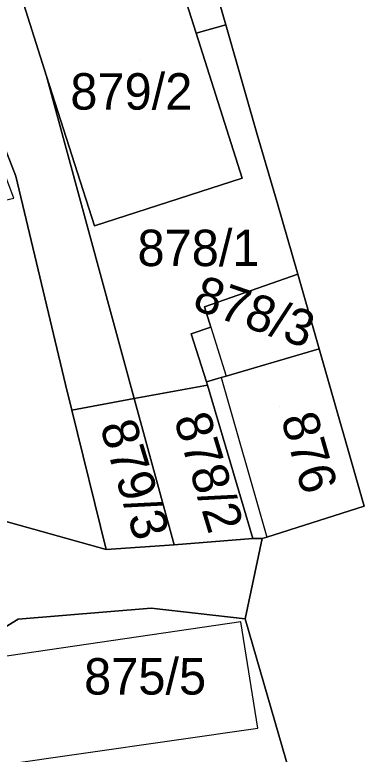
# Model space of a CAD drawing. Extents: x -263943 to -261149, y -1236934 to -1230686.
# Drawn here: x -262606.04 to -262586.87, y -1235291.16 to -1235250.57 of the extents above; entities that cross this region are included whole.
import ezdxf

# ---------------------------------------------------------------- set-up
doc = ezdxf.new("R2010")
doc.units = 0
for name, color, linetype in [('body_kn', 7, 'Continuous'), ('kladpar_druhypozemkov', 7, 'Continuous'), ('kladpar_hranice', 7, 'Continuous'), ('kladpar_parcelnecisla', 7, 'Continuous'), ('kladpar_plochy', 7, 'Continuous'), ('zappar_hrandruhpozemk', 7, 'Continuous')]:
    doc.layers.add(name, color=color, linetype=linetype)

msp = doc.modelspace()

# ---------------------------------------------------------------- linework, layer by layer
at = {"layer": 'body_kn'}
for p, q in [((-262594.46, -1235251.13), (-262594.46, -1235251.13)), ((-262594.46, -1235251.13), (-262594.46, -1235251.13)), ((-262596.09, -1235251.58), (-262596.09, -1235251.58)), ((-262604.29, -1235253.94), (-262604.29, -1235253.94)), ((-262592.75, -1235257.14), (-262592.75, -1235257.14)), ((-262605.98, -1235259.44), (-262605.98, -1235259.44)), ((-262593.56, -1235259.55), (-262593.56, -1235259.55)), ((-262591.64, -1235260.87), (-262591.64, -1235260.87)), ((-262601.67, -1235262.16), (-262601.67, -1235262.16)), ((-262590.51, -1235264.81), (-262590.51, -1235264.81)), ((-262595.63, -1235266.6), (-262595.63, -1235266.6)), ((-262595.29, -1235267.73), (-262595.29, -1235267.73)), ((-262595.29, -1235267.73), (-262595.29, -1235267.73)), ((-262596.37, -1235268.08), (-262596.37, -1235268.08)), ((-262589.34, -1235268.91), (-262589.34, -1235268.91)), ((-262589.34, -1235268.91), (-262589.34, -1235268.91)), ((-262594.44, -1235270.41), (-262594.44, -1235270.41)), ((-262595.52, -1235270.73), (-262595.52, -1235270.73)), ((-262594.72, -1235270.49), (-262594.72, -1235270.49)), ((-262594.72, -1235270.49), (-262594.72, -1235270.49)), ((-262603.25, -1235270.87), (-262603.25, -1235270.87)), ((-262595.47, -1235270.9), (-262595.47, -1235270.9)), ((-262599.48, -1235271.64), (-262599.48, -1235271.64)), ((-262602.91, -1235272.27), (-262602.91, -1235272.27)), ((-262586.87, -1235277.54), (-262586.87, -1235277.54)), ((-262592.97, -1235279.33), (-262592.97, -1235279.33)), ((-262592.97, -1235279.33), (-262592.97, -1235279.33)), ((-262592.46, -1235279.33), (-262592.46, -1235279.33)), ((-262592.46, -1235279.33), (-262592.46, -1235279.33)), ((-262592.21, -1235279.24), (-262592.21, -1235279.24)), ((-262597.3, -1235279.67), (-262597.3, -1235279.67)), ((-262601.03, -1235279.93), (-262601.03, -1235279.93)), ((-262601.03, -1235279.93), (-262601.03, -1235279.93)), ((-262598.56, -1235283.15), (-262598.56, -1235283.15)), ((-262605.85, -1235283.75), (-262605.85, -1235283.75)), ((-262593.39, -1235283.73), (-262593.39, -1235283.73)), ((-262593.64, -1235283.9), (-262593.64, -1235283.9)), ((-262592.7, -1235289.74), (-262592.7, -1235289.74))]:
    msp.add_line(p, q, dxfattribs=at)
at = {"layer": 'kladpar_druhypozemkov'}
for p, q in [((-262599.2, -1235253.04), (-262599.2, -1235253.04)), ((-262595.75, -1235262.64), (-262595.75, -1235262.64)), ((-262591.77, -1235266.63), (-262591.77, -1235266.63)), ((-262591.5, -1235272.09), (-262591.5, -1235272.09)), ((-262596.69, -1235273.24), (-262596.69, -1235273.24)), ((-262600.82, -1235273.73), (-262600.82, -1235273.73)), ((-262598.1, -1235285.89), (-262598.1, -1235285.89))]:
    msp.add_line(p, q, dxfattribs=at)
at = {"layer": 'kladpar_hranice'}
for points in [[(-262590.15, -1235294.99), (-262593.39, -1235283.73), (-262592.46, -1235279.33), (-262592.21, -1235279.24), (-262586.87, -1235277.54), (-262589.34, -1235268.91), (-262590.51, -1235264.81), (-262591.64, -1235260.87), (-262592.75, -1235257.14), (-262594.46, -1235251.13), (-262599.14, -1235234.96), (-262600.67, -1235229.29), (-262601.69, -1235225.82), (-262604.67, -1235216.34), (-262605.18, -1235214.81), (-262606.12, -1235211.76), (-262606.8, -1235209.05), (-262610.88, -1235192.63), (-262609.96, -1235186.44), (-262609.2, -1235181.02)], [(-262594.46, -1235251.13), (-262596.09, -1235251.58), (-262597.41, -1235247.43), (-262605.54, -1235250.01), (-262604.29, -1235253.94), (-262599.48, -1235271.64), (-262602.91, -1235272.27), (-262603.25, -1235270.87), (-262605.98, -1235259.44), (-262611.09, -1235246.25), (-262611.68, -1235244.72), (-262603.63, -1235241.49), (-262604.4, -1235237), (-262599.14, -1235234.96), (-262594.46, -1235251.13)], [(-262601.03, -1235279.93), (-262606.71, -1235278.33), (-262608.93, -1235272.24), (-262610.28, -1235272.49), (-262611.22, -1235268.94), (-262611.99, -1235265.55), (-262612.67, -1235262.92), (-262614.42, -1235258.19), (-262614.65, -1235257.56), (-262613.41, -1235257.08), (-262613.17, -1235257.71), (-262611.79, -1235261.38), (-262611.6, -1235261.9), (-262606.09, -1235260.64), (-262606.48, -1235259.61), (-262611.48, -1235246.4), (-262612.07, -1235244.84), (-262611.68, -1235244.72), (-262611.09, -1235246.25), (-262605.98, -1235259.44), (-262603.25, -1235270.87), (-262602.91, -1235272.27), (-262601.03, -1235279.93)], [(-262597.41, -1235247.43), (-262596.09, -1235251.58), (-262593.56, -1235259.55), (-262601.67, -1235262.16), (-262604.29, -1235253.94), (-262605.54, -1235250.01), (-262597.41, -1235247.43)], [(-262594.46, -1235251.13), (-262592.75, -1235257.14), (-262591.64, -1235260.87), (-262590.51, -1235264.81), (-262595.63, -1235266.6), (-262595.29, -1235267.73), (-262596.37, -1235268.08), (-262595.52, -1235270.73), (-262595.47, -1235270.9), (-262599.48, -1235271.64), (-262604.29, -1235253.94), (-262601.67, -1235262.16), (-262593.56, -1235259.55), (-262596.09, -1235251.58), (-262594.46, -1235251.13)], [(-262589.34, -1235268.91), (-262594.44, -1235270.41), (-262594.72, -1235270.49), (-262595.52, -1235270.73), (-262596.37, -1235268.08), (-262595.29, -1235267.73), (-262595.63, -1235266.6), (-262590.51, -1235264.81), (-262589.34, -1235268.91)], [(-262592.46, -1235279.33), (-262592.97, -1235279.33), (-262595.47, -1235270.9), (-262595.52, -1235270.73), (-262594.72, -1235270.49), (-262594.44, -1235270.41), (-262589.34, -1235268.91), (-262586.87, -1235277.54), (-262592.21, -1235279.24), (-262592.46, -1235279.33)], [(-262592.97, -1235279.33), (-262597.3, -1235279.67), (-262599.48, -1235271.64), (-262595.47, -1235270.9), (-262592.97, -1235279.33)], [(-262601.03, -1235279.93), (-262602.91, -1235272.27), (-262599.48, -1235271.64), (-262597.3, -1235279.67), (-262601.03, -1235279.93)], [(-262620.17, -1235289.78), (-262619.41, -1235289.44), (-262614.67, -1235286.47), (-262609.16, -1235282.4), (-262606.71, -1235278.33), (-262601.03, -1235279.93), (-262597.3, -1235279.67), (-262592.97, -1235279.33), (-262592.46, -1235279.33), (-262593.39, -1235283.73), (-262598.56, -1235283.15), (-262605.85, -1235283.75), (-262610, -1235286.29), (-262611.78, -1235287.48), (-262621.86, -1235295.12)], [(-262598.62, -1235297.37), (-262605.35, -1235299.34), (-262608.3, -1235291.97), (-262610, -1235286.29), (-262605.85, -1235283.75), (-262598.56, -1235283.15), (-262593.39, -1235283.73), (-262590.15, -1235294.99), (-262598.62, -1235297.37)]]:
    msp.add_lwpolyline(points, dxfattribs=at)
at = {"layer": 'kladpar_plochy'}
msp.add_lwpolyline([(-262590.15, -1235294.99), (-262593.39, -1235283.73), (-262592.46, -1235279.33), (-262592.21, -1235279.24), (-262586.87, -1235277.54), (-262589.34, -1235268.91), (-262590.51, -1235264.81), (-262591.64, -1235260.87), (-262592.75, -1235257.14), (-262594.46, -1235251.13), (-262599.14, -1235234.96), (-262600.67, -1235229.29), (-262601.69, -1235225.82), (-262604.67, -1235216.34), (-262605.18, -1235214.81), (-262606.12, -1235211.76), (-262606.8, -1235209.05), (-262610.88, -1235192.63), (-262609.96, -1235186.44), (-262609.2, -1235181.02)], dxfattribs=at)
for points in [[(-262594.46, -1235251.13), (-262596.09, -1235251.58), (-262597.41, -1235247.43), (-262605.54, -1235250.01), (-262604.29, -1235253.94), (-262599.48, -1235271.64), (-262602.91, -1235272.27), (-262603.25, -1235270.87), (-262605.98, -1235259.44), (-262611.09, -1235246.25), (-262611.68, -1235244.72), (-262603.63, -1235241.49), (-262604.4, -1235237), (-262599.14, -1235234.96)], [(-262601.03, -1235279.93), (-262606.71, -1235278.33), (-262608.93, -1235272.24), (-262610.28, -1235272.49), (-262611.22, -1235268.94), (-262611.99, -1235265.55), (-262612.67, -1235262.92), (-262614.42, -1235258.19), (-262614.65, -1235257.56), (-262613.41, -1235257.08), (-262613.17, -1235257.71), (-262611.79, -1235261.38), (-262611.6, -1235261.9), (-262606.09, -1235260.64), (-262606.48, -1235259.61), (-262611.48, -1235246.4), (-262612.07, -1235244.84), (-262611.68, -1235244.72), (-262611.09, -1235246.25), (-262605.98, -1235259.44), (-262603.25, -1235270.87), (-262602.91, -1235272.27)], [(-262597.41, -1235247.43), (-262596.09, -1235251.58), (-262593.56, -1235259.55), (-262601.67, -1235262.16), (-262604.29, -1235253.94), (-262605.54, -1235250.01)], [(-262594.46, -1235251.13), (-262592.75, -1235257.14), (-262591.64, -1235260.87), (-262590.51, -1235264.81), (-262595.63, -1235266.6), (-262595.29, -1235267.73), (-262596.37, -1235268.08), (-262595.52, -1235270.73), (-262595.47, -1235270.9), (-262599.48, -1235271.64), (-262604.29, -1235253.94), (-262601.67, -1235262.16), (-262593.56, -1235259.55), (-262596.09, -1235251.58)], [(-262589.34, -1235268.91), (-262594.44, -1235270.41), (-262594.72, -1235270.49), (-262595.52, -1235270.73), (-262596.37, -1235268.08), (-262595.29, -1235267.73), (-262595.63, -1235266.6), (-262590.51, -1235264.81)], [(-262592.46, -1235279.33), (-262592.97, -1235279.33), (-262595.47, -1235270.9), (-262595.52, -1235270.73), (-262594.72, -1235270.49), (-262594.44, -1235270.41), (-262589.34, -1235268.91), (-262586.87, -1235277.54), (-262592.21, -1235279.24)], [(-262592.97, -1235279.33), (-262597.3, -1235279.67), (-262599.48, -1235271.64), (-262595.47, -1235270.9)], [(-262601.03, -1235279.93), (-262602.91, -1235272.27), (-262599.48, -1235271.64), (-262597.3, -1235279.67)], [(-262620.17, -1235289.78), (-262619.41, -1235289.44), (-262614.67, -1235286.47), (-262609.16, -1235282.4), (-262606.71, -1235278.33), (-262601.03, -1235279.93), (-262597.3, -1235279.67), (-262592.97, -1235279.33), (-262592.46, -1235279.33), (-262593.39, -1235283.73), (-262598.56, -1235283.15), (-262605.85, -1235283.75), (-262610, -1235286.29), (-262611.78, -1235287.48), (-262621.86, -1235295.12), (-262627.7, -1235300.97), (-262636.59, -1235307.08), (-262638.88, -1235309.03), (-262641.6, -1235305.14), (-262643.72, -1235302.35), (-262638.98, -1235298.87), (-262627.04, -1235292.42), (-262626.65, -1235292.2), (-262623.9, -1235290.63)], [(-262598.62, -1235297.37), (-262605.35, -1235299.34), (-262608.3, -1235291.97), (-262610, -1235286.29), (-262605.85, -1235283.75), (-262598.56, -1235283.15), (-262593.39, -1235283.73), (-262590.15, -1235294.99)]]:
    msp.add_lwpolyline(points, close=True, dxfattribs=at)
at = {"layer": 'zappar_hrandruhpozemk'}
for p, q in [((-262595.29, -1235267.73), (-262594.44, -1235270.41)), ((-262594.72, -1235270.49), (-262592.21, -1235279.24)), ((-262593.64, -1235283.9), (-262610, -1235286.29)), ((-262592.7, -1235289.74), (-262593.64, -1235283.9)), ((-262608.3, -1235291.97), (-262592.7, -1235289.74))]:
    msp.add_line(p, q, dxfattribs=at)

# ---------------------------------------------------------------- texts
at = {"layer": 'kladpar_parcelnecisla'}
for s, p in [('879/2', (-262602.99, -1235255.78)), ('878/1', (-262599.305, -1235264.37)), ('875/5', (-262602.234, -1235287.89))]:
    msp.add_text(s, height=2, dxfattribs=at).set_placement(p)
for s, rotation, p in [('878/3', 341, (-262596.366, -1235266.712)), ('878/2', 287, (-262597.327, -1235272.752)), ('876', 286, (-262591.451, -1235272.711)), ('879/3', 287, (-262601.383, -1235273.147))]:
    msp.add_text(s, height=2, rotation=rotation, dxfattribs=at).set_placement(p)

doc.saveas('drawing.dxf')
